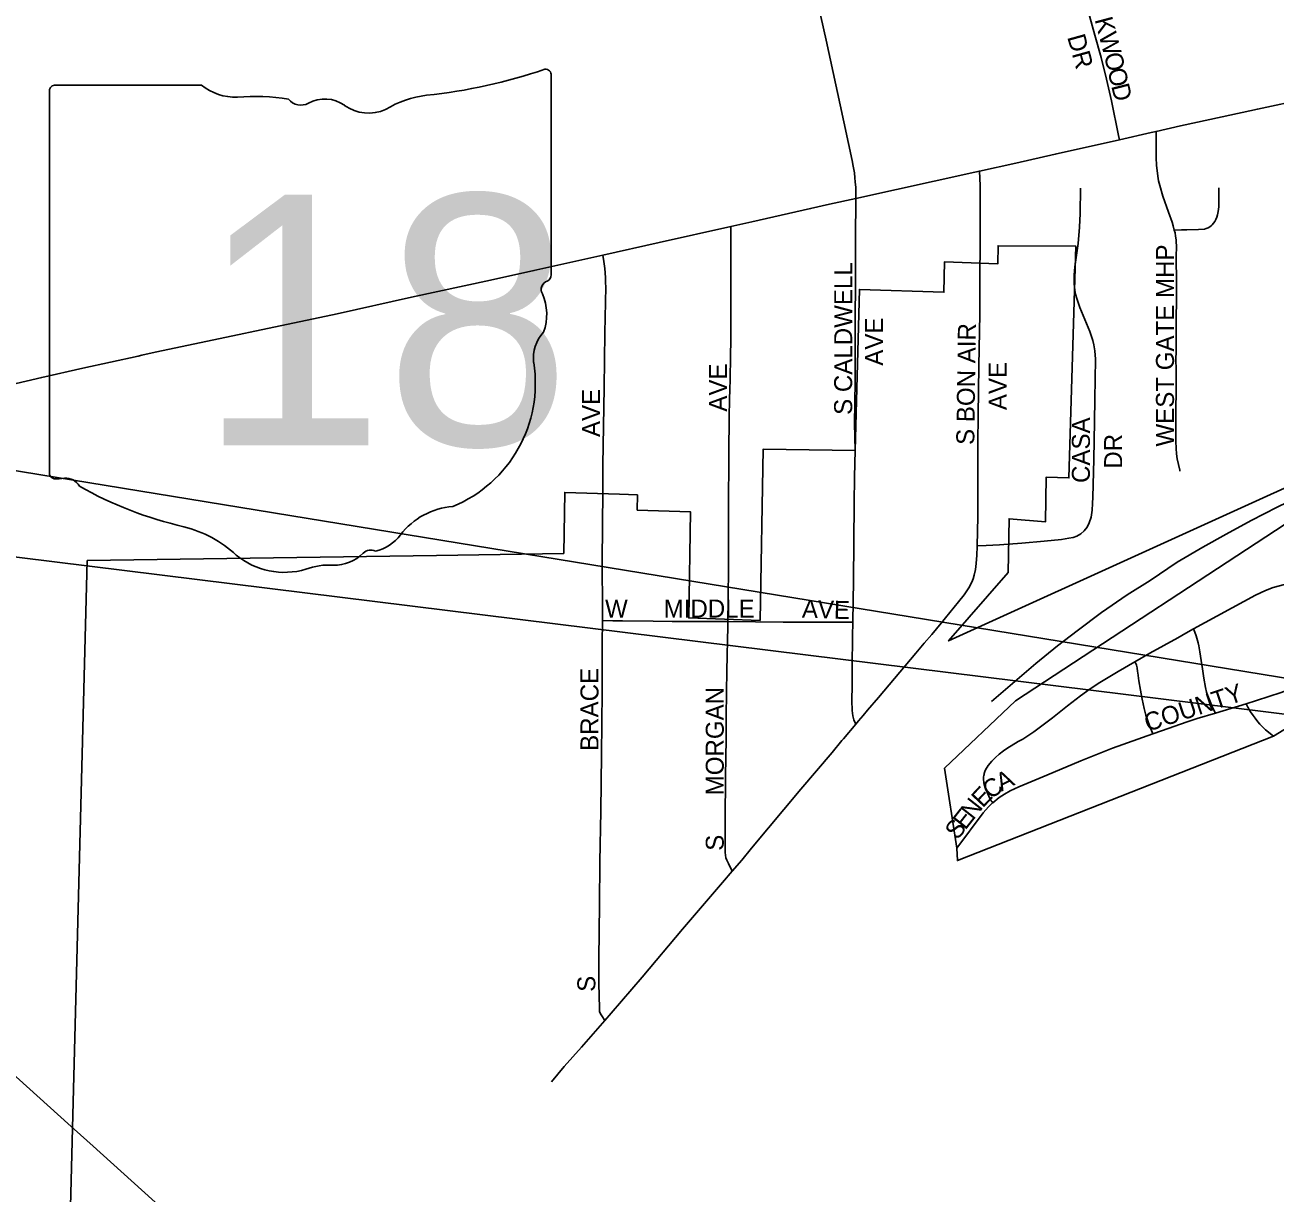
# Model space of a CAD drawing. Extents: x 1772825 to 1773716, y 1138558 to 1139032.
# Drawn here: x 1773312.65 to 1773325.79, y 1138859.28 to 1138871.57 of the extents above; entities that cross this region are included whole.
import ezdxf

# ---------------------------------------------------------------- set-up
doc = ezdxf.new("R2010")
doc.units = 0
for name, color, linetype in [('GM_X_City_Street', 7, 'Continuous'), ('GM_X_City_Street_Text', 7, 'Continuous'), ('GM_X_Corporation', 7, 'Continuous'), ('GM_X_State_Location', 7, 'Continuous'), ('GM_X_State_Route', 7, 'Continuous'), ('GM_X_State_Shield', 7, 'Continuous'), ('GM_X_US_Route', 7, 'Continuous'), ('SH_Text', 7, 'Continuous')]:
    doc.layers.add(name, color=color, linetype=linetype)

msp = doc.modelspace()

# ---------------------------------------------------------------- linework, layer by layer
at = {"layer": 'GM_X_City_Street'}
for points in [[(1773321.381, 1138869.742), (1773321.381, 1138869.856), (1773321.377, 1138869.917), (1773321.373, 1138869.958), (1773321.367, 1138870.011), (1773321.355, 1138870.08), (1773321.344, 1138870.141), (1773321.217, 1138870.725), (1773321.071, 1138871.406), (1773320.902, 1138872.155), (1773320.798, 1138872.596), (1773320.687, 1138873.037), (1773320.576, 1138873.483), (1773320.499, 1138873.801)], [(1773324.154, 1138870.359), (1773324.145, 1138870.405), (1773324.07, 1138870.768), (1773324.017, 1138870.997), (1773323.96, 1138871.222), (1773323.895, 1138871.458), (1773323.771, 1138871.906), (1773323.721, 1138872.064), (1773323.681, 1138872.203), (1773323.67, 1138872.24), (1773323.657, 1138872.288), (1773323.646, 1138872.337), (1773323.633, 1138872.403), (1773323.617, 1138872.489), (1773323.595, 1138872.644), (1773323.527, 1138873.15), (1773323.474, 1138873.534)], [(1773324.73, 1138869.409), (1773324.719, 1138869.452), (1773324.708, 1138869.491), (1773324.668, 1138869.599), (1773324.61, 1138869.767), (1773324.578, 1138869.877), (1773324.565, 1138869.926), (1773324.556, 1138869.977), (1773324.549, 1138870.034), (1773324.544, 1138870.088), (1773324.54, 1138870.173), (1773324.538, 1138870.231), (1773324.538, 1138870.298), (1773324.538, 1138870.38), (1773324.538, 1138870.446)], [(1773322.659, 1138866.09), (1773322.665, 1138866.393), (1773322.666, 1138866.652), (1773322.665, 1138866.764), (1773322.666, 1138866.916), (1773322.666, 1138867.173), (1773322.668, 1138867.459), (1773322.677, 1138867.981), (1773322.685, 1138868.526), (1773322.687, 1138868.874), (1773322.69, 1138869.308), (1773322.688, 1138869.878), (1773322.682, 1138870.029)], [(1773322.659, 1138866.09), (1773322.754, 1138866.094), (1773322.892, 1138866.1), (1773323.127, 1138866.117), (1773323.363, 1138866.137), (1773323.543, 1138866.156), (1773323.62, 1138866.168), (1773323.668, 1138866.177), (1773323.707, 1138866.189), (1773323.746, 1138866.214), (1773323.783, 1138866.247), (1773323.813, 1138866.286), (1773323.836, 1138866.33), (1773323.856, 1138866.389), (1773323.868, 1138866.463), (1773323.872, 1138866.535), (1773323.875, 1138866.599), (1773323.883, 1138866.997), (1773323.89, 1138867.395), (1773323.895, 1138867.631), (1773323.901, 1138868.053), (1773323.895, 1138868.14), (1773323.886, 1138868.201), (1773323.875, 1138868.249), (1773323.842, 1138868.343), (1773323.736, 1138868.595), (1773323.705, 1138868.69), (1773323.693, 1138868.736), (1773323.686, 1138868.774), (1773323.678, 1138868.848), (1773323.676, 1138868.896), (1773323.677, 1138868.935), (1773323.684, 1138869.022), (1773323.718, 1138869.268), (1773323.735, 1138869.441), (1773323.741, 1138869.583), (1773323.745, 1138869.851)], [(1773324.73, 1138869.409), (1773324.806, 1138869.41), (1773324.862, 1138869.411), (1773324.986, 1138869.415), (1773325.048, 1138869.42), (1773325.066, 1138869.424), (1773325.087, 1138869.433), (1773325.103, 1138869.442), (1773325.117, 1138869.453), (1773325.13, 1138869.465), (1773325.142, 1138869.48), (1773325.155, 1138869.499), (1773325.166, 1138869.521), (1773325.176, 1138869.544), (1773325.184, 1138869.568), (1773325.189, 1138869.588), (1773325.194, 1138869.626), (1773325.197, 1138869.657), (1773325.198, 1138869.703), (1773325.197, 1138869.852)], [(1773321.351, 1138865.285), (1773321.357, 1138865.723), (1773321.366, 1138866.535), (1773321.37, 1138866.815), (1773321.374, 1138867.093), (1773321.372, 1138867.236), (1773321.37, 1138867.379), (1773321.372, 1138867.585), (1773321.374, 1138867.828), (1773321.374, 1138867.994), (1773321.375, 1138868.141), (1773321.375, 1138868.327), (1773321.379, 1138868.998), (1773321.379, 1138869.318), (1773321.381, 1138869.742)], [(1773320.038, 1138865.293), (1773320.039, 1138865.523), (1773320.043, 1138865.877), (1773320.044, 1138866.096), (1773320.044, 1138866.386), (1773320.044, 1138866.57), (1773320.043, 1138866.691), (1773320.048, 1138866.84), (1773320.048, 1138867.006), (1773320.048, 1138867.077), (1773320.047, 1138867.199), (1773320.049, 1138867.308), (1773320.051, 1138867.438), (1773320.054, 1138867.634), (1773320.056, 1138867.728), (1773320.06, 1138867.843), (1773320.065, 1138868.08), (1773320.067, 1138868.26), (1773320.069, 1138868.489), (1773320.07, 1138868.956), (1773320.068, 1138869.165), (1773320.068, 1138869.303), (1773320.07, 1138869.446)], [(1773324.788, 1138866.874), (1773324.787, 1138866.886), (1773324.762, 1138867.005), (1773324.755, 1138867.057), (1773324.75, 1138867.114), (1773324.746, 1138867.19), (1773324.745, 1138867.271), (1773324.745, 1138867.367), (1773324.747, 1138867.538), (1773324.75, 1138867.7), (1773324.75, 1138867.951), (1773324.748, 1138868.04), (1773324.749, 1138868.143), (1773324.749, 1138868.229), (1773324.751, 1138868.306), (1773324.751, 1138868.399), (1773324.751, 1138868.535), (1773324.752, 1138868.615), (1773324.752, 1138868.725), (1773324.752, 1138868.837), (1773324.75, 1138869.147), (1773324.752, 1138869.22), (1773324.749, 1138869.307), (1773324.744, 1138869.346), (1773324.738, 1138869.38), (1773324.73, 1138869.409)], [(1773318.718, 1138865.303), (1773318.719, 1138865.413), (1773318.717, 1138865.925), (1773318.723, 1138866.671), (1773318.724, 1138866.937), (1773318.735, 1138867.754), (1773318.744, 1138868.329), (1773318.753, 1138868.811), (1773318.752, 1138868.853), (1773318.751, 1138868.908), (1773318.748, 1138868.96), (1773318.744, 1138869.004), (1773318.733, 1138869.078), (1773318.721, 1138869.145)], [(1773322.808, 1138864.453), (1773323.274, 1138864.852), (1773323.503, 1138865.036), (1773323.708, 1138865.195), (1773323.966, 1138865.388), (1773324.235, 1138865.573), (1773324.477, 1138865.725), (1773324.761, 1138865.917), (1773325.029, 1138866.076), (1773325.276, 1138866.213), (1773325.538, 1138866.355), (1773325.81, 1138866.497), (1773326.029, 1138866.602)], [(1773321.381, 1138864.214), (1773321.41, 1138864.249), (1773321.458, 1138864.305), (1773321.506, 1138864.362), (1773321.62, 1138864.495), (1773322.014, 1138864.961), (1773322.102, 1138865.066), (1773322.18, 1138865.158), (1773322.279, 1138865.277), (1773322.463, 1138865.5), (1773322.52, 1138865.574), (1773322.571, 1138865.649), (1773322.602, 1138865.708), (1773322.615, 1138865.741), (1773322.628, 1138865.78), (1773322.641, 1138865.84), (1773322.648, 1138865.903), (1773322.654, 1138865.99), (1773322.659, 1138866.083), (1773322.659, 1138866.09)], [(1773324.932, 1138865.215), (1773325.585, 1138865.572), (1773325.69, 1138865.621), (1773325.77, 1138865.651), (1773325.836, 1138865.67), (1773325.875, 1138865.679), (1773325.926, 1138865.687), (1773325.958, 1138865.69), (1773326.086, 1138865.696), (1773326.113, 1138865.699), (1773326.163, 1138865.705), (1773326.186, 1138865.71), (1773326.191, 1138865.711)], [(1773318.743, 1138861.098), (1773318.711, 1138861.146), (1773318.698, 1138861.17), (1773318.689, 1138861.194), (1773318.686, 1138861.227), (1773318.682, 1138861.487), (1773318.682, 1138861.748), (1773318.687, 1138862.319), (1773318.69, 1138862.765), (1773318.7, 1138863.3), (1773318.71, 1138863.896), (1773318.715, 1138864.555), (1773318.717, 1138865.06), (1773318.718, 1138865.303)], [(1773318.718, 1138865.303), (1773318.827, 1138865.301), (1773318.929, 1138865.299), (1773319.252, 1138865.296), (1773319.45, 1138865.295), (1773320.034, 1138865.293), (1773320.038, 1138865.293)], [(1773320.081, 1138862.667), (1773320.042, 1138862.75), (1773320.026, 1138862.784), (1773320.017, 1138862.808), (1773320.012, 1138862.838), (1773320.01, 1138862.863), (1773320.008, 1138862.898), (1773320.008, 1138862.963), (1773320.008, 1138863.055), (1773320.008, 1138863.165), (1773320.01, 1138863.315), (1773320.011, 1138863.55), (1773320.013, 1138863.694), (1773320.015, 1138863.833), (1773320.018, 1138864.088), (1773320.02, 1138864.294), (1773320.022, 1138864.547), (1773320.027, 1138864.777), (1773320.03, 1138864.929), (1773320.034, 1138865.104), (1773320.036, 1138865.228), (1773320.038, 1138865.293)], [(1773320.038, 1138865.293), (1773320.618, 1138865.288), (1773320.966, 1138865.288), (1773321.239, 1138865.285), (1773321.351, 1138865.285)], [(1773321.381, 1138864.214), (1773321.361, 1138864.261), (1773321.352, 1138864.3), (1773321.345, 1138864.357), (1773321.341, 1138864.463), (1773321.343, 1138864.62), (1773321.345, 1138864.816), (1773321.349, 1138865.139), (1773321.351, 1138865.285)], [(1773324.317, 1138864.87), (1773324.474, 1138864.96), (1773324.767, 1138865.123), (1773324.853, 1138865.171), (1773324.932, 1138865.215)], [(1773325.162, 1138864.331), (1773325.147, 1138864.362), (1773325.121, 1138864.418), (1773325.099, 1138864.469), (1773325.082, 1138864.512), (1773325.069, 1138864.55), (1773325.057, 1138864.601), (1773325.039, 1138864.699), (1773325.027, 1138864.797), (1773325.013, 1138864.883), (1773325, 1138864.973), (1773324.987, 1138865.038), (1773324.98, 1138865.068), (1773324.959, 1138865.144), (1773324.957, 1138865.154), (1773324.951, 1138865.172), (1773324.947, 1138865.183), (1773324.939, 1138865.199), (1773324.932, 1138865.215)], [(1773322.821, 1138863.387), (1773322.811, 1138863.401), (1773322.806, 1138863.409), (1773322.801, 1138863.416), (1773322.795, 1138863.427), (1773322.78, 1138863.456), (1773322.752, 1138863.521), (1773322.732, 1138863.578), (1773322.729, 1138863.592), (1773322.727, 1138863.61), (1773322.726, 1138863.624), (1773322.726, 1138863.648), (1773322.726, 1138863.66), (1773322.728, 1138863.675), (1773322.73, 1138863.684), (1773322.731, 1138863.694), (1773322.734, 1138863.705), (1773322.738, 1138863.716), (1773322.742, 1138863.726), (1773322.744, 1138863.732), (1773322.75, 1138863.741), (1773322.762, 1138863.762), (1773322.775, 1138863.779), (1773322.813, 1138863.826), (1773322.85, 1138863.865), (1773322.888, 1138863.899), (1773322.936, 1138863.935), (1773322.969, 1138863.957), (1773323.09, 1138864.031), (1773323.139, 1138864.057), (1773323.18, 1138864.084), (1773323.252, 1138864.132), (1773323.451, 1138864.281), (1773323.606, 1138864.405), (1773323.743, 1138864.512), (1773323.845, 1138864.584), (1773323.949, 1138864.652), (1773324.14, 1138864.767), (1773324.317, 1138864.87)], [(1773324.503, 1138864.111), (1773324.473, 1138864.191), (1773324.43, 1138864.309), (1773324.412, 1138864.38), (1773324.392, 1138864.476), (1773324.375, 1138864.572), (1773324.358, 1138864.669), (1773324.348, 1138864.752), (1773324.345, 1138864.769), (1773324.339, 1138864.805), (1773324.335, 1138864.822), (1773324.332, 1138864.836), (1773324.329, 1138864.845), (1773324.326, 1138864.852), (1773324.323, 1138864.859), (1773324.317, 1138864.87)], [(1773325.487, 1138864.429), (1773325.593, 1138864.462), (1773325.853, 1138864.546), (1773325.996, 1138864.598)], [(1773325.162, 1138864.331), (1773325.487, 1138864.429)], [(1773325.773, 1138864.087), (1773325.754, 1138864.101), (1773325.69, 1138864.156), (1773325.667, 1138864.177), (1773325.631, 1138864.214), (1773325.609, 1138864.239), (1773325.58, 1138864.276), (1773325.558, 1138864.305), (1773325.532, 1138864.342), (1773325.516, 1138864.369), (1773325.504, 1138864.394), (1773325.487, 1138864.429)], [(1773324.503, 1138864.111), (1773324.594, 1138864.143), (1773324.864, 1138864.238), (1773324.972, 1138864.274), (1773325.162, 1138864.331)], [(1773321.252, 1138864.061), (1773321.381, 1138864.214)], [(1773322.821, 1138863.387), (1773322.889, 1138863.442), (1773322.944, 1138863.479), (1773323.005, 1138863.512), (1773323.096, 1138863.556), (1773323.391, 1138863.678), (1773323.746, 1138863.829), (1773324.082, 1138863.961), (1773324.503, 1138864.111)], [(1773320.081, 1138862.667), (1773320.183, 1138862.785), (1773320.287, 1138862.909), (1773320.804, 1138863.529), (1773321.133, 1138863.917), (1773321.236, 1138864.041), (1773321.252, 1138864.061)], [(1773322.444, 1138862.909), (1773322.72, 1138863.28), (1773322.776, 1138863.345), (1773322.82, 1138863.387), (1773322.821, 1138863.387)], [(1773318.743, 1138861.098), (1773318.811, 1138861.176), (1773319.136, 1138861.554), (1773319.561, 1138862.058), (1773319.98, 1138862.55), (1773320.081, 1138862.667)], [(1773318.183, 1138860.453), (1773318.317, 1138860.613), (1773318.499, 1138860.819), (1773318.743, 1138861.098)]]:
    msp.add_lwpolyline(points, dxfattribs=at)
at = {"layer": 'GM_X_Corporation'}
for points in [[(1773326.928, 1138867.169), (1773322.358, 1138865.089), (1773322.984, 1138865.81), (1773322.994, 1138866.374), (1773323.375, 1138866.341), (1773323.383, 1138866.811), (1773323.622, 1138866.803), (1773323.694, 1138869.241), (1773322.877, 1138869.244), (1773322.874, 1138869.054), (1773322.313, 1138869.074), (1773322.308, 1138868.755), (1773321.42, 1138868.786), (1773321.374, 1138867.093), (1773320.407, 1138867.105), (1773320.376, 1138865.305), (1773319.626, 1138865.331), (1773319.645, 1138866.446), (1773319.085, 1138866.465), (1773319.087, 1138866.624), (1773318.898, 1138866.631), (1773318.322, 1138866.651), (1773318.311, 1138866.01), (1773316.974, 1138865.986), (1773313.302, 1138865.934), (1773313.154, 1138860.239), (1773313.083, 1138857.494)], [(1773326.081, 1138864.277), (1773325.773, 1138864.088), (1773322.45, 1138862.779), (1773322.444, 1138862.909), (1773322.315, 1138863.753), (1773323.06, 1138864.458), (1773326.099, 1138866.451)]]:
    msp.add_lwpolyline(points, dxfattribs=at)
at = {"layer": 'GM_X_State_Route'}
for points in [[(1773314.033, 1138868.128), (1773315.93, 1138868.53), (1773316.711, 1138868.702), (1773317.542, 1138868.884), (1773317.998, 1138868.984), (1773318.721, 1138869.145), (1773319.316, 1138869.278), (1773320.07, 1138869.446), (1773320.29, 1138869.497), (1773320.906, 1138869.635), (1773321.105, 1138869.68), (1773321.381, 1138869.742), (1773322.634, 1138870.018), (1773322.682, 1138870.029), (1773323.066, 1138870.114), (1773323.478, 1138870.206), (1773324.154, 1138870.359), (1773324.486, 1138870.434), (1773324.538, 1138870.446), (1773324.796, 1138870.504), (1773325.232, 1138870.599), (1773325.604, 1138870.682), (1773326.126, 1138870.793)], [(1773306.619, 1138866.528), (1773306.862, 1138866.579), (1773307.235, 1138866.657), (1773308.272, 1138866.878), (1773309.148, 1138867.06), (1773310.396, 1138867.319), (1773311.065, 1138867.46), (1773311.081, 1138867.464), (1773311.529, 1138867.56), (1773312.269, 1138867.729), (1773312.825, 1138867.859), (1773313.255, 1138867.957), (1773313.838, 1138868.085)], [(1773313.838, 1138868.085), (1773313.877, 1138868.094), (1773314.016, 1138868.124), (1773314.033, 1138868.128)]]:
    msp.add_lwpolyline(points, dxfattribs=at)
at = {"layer": 'GM_X_State_Shield'}
for p, q in [((1773318.179, 1138868.939), (1773318.179, 1138871.033)), ((1773312.906, 1138870.865), (1773312.906, 1138866.862)), ((1773314.502, 1138870.934), (1773312.958, 1138870.934)), ((1773318.179, 1138868.94), (1773318.179, 1138868.939))]:
    msp.add_line(p, q, dxfattribs=at)
for centre, radius, start, end in [((1773316.301, 1138876.39), 5.592, 275.8445, 288.9065), ((1773318.121, 1138871.042), 0.0587, 351.8621, 97.738), ((1773312.966, 1138870.873), 0.0611, 98.1301, 188.1301), ((1773314.87, 1138871.398), 0.593, 231.6195, 271.1119), ((1773315.066, 1138868.687), 2.127, 80.4867, 94.9883), ((1773317.014, 1138869.711), 1.125, 97.3462, 120.7689), ((1773315.549, 1138870.894), 0.171, 219.7921, 297.1024), ((1773315.8, 1138870.432), 0.355, 54.4667, 119.1411), ((1773316.259, 1138871.066), 0.428, 233.8562, 294.8282), ((1773318.166, 1138868.786), 0.0909, 107.944, 210.337), ((1773318.116, 1138868.931), 0.0628, 289.6038, 7.7341), ((1773317.588, 1138868.521), 0.545, 340.033, 23.6496), ((1773318.389, 1138868.063), 0.397, 136.8065, 186.9296), ((1773316.614, 1138867.797), 1.399, 292.3089, 8.9858), ((1773312.967, 1138866.854), 0.0616, 171.9584, 258.3066), ((1773312.976, 1138867.263), 0.47, 267.339, 280.6039), ((1773313.072, 1138866.632), 0.17, 29.7484, 93.2717), ((1773315.213, 1138870.228), 4.038, 240.4129, 257.1985), ((1773317.204, 1138865.739), 0.766, 94.4031, 142.5768), ((1773314.01, 1138865.064), 1.264, 47.1842, 75.836), ((1773316.233, 1138866.475), 0.452, 282.8732, 323.2771), ((1773315.376, 1138866.612), 0.802, 230.7004, 286.2918), ((1773315.898, 1138866.312), 0.427, 268.777, 315.5493), ((1773316.284, 1138865.924), 0.12, 65.7517, 132.6484), ((1773315.839, 1138865.228), 0.659, 85.6951, 111.2099)]:
    msp.add_arc(centre, radius, start, end, dxfattribs=at)
at = {"layer": 'GM_X_US_Route'}
for points in [[(1773308.161, 1138864.483), (1773308.45, 1138864.224), (1773308.932, 1138863.793), (1773309.703, 1138863.089), (1773310.608, 1138862.273), (1773311.673, 1138861.301), (1773312.08, 1138860.935), (1773313.099, 1138860.016)], [(1773313.099, 1138860.016), (1773313.363, 1138859.777), (1773313.983, 1138859.22), (1773314.37, 1138858.87), (1773314.792, 1138858.484), (1773315.189, 1138858.126), (1773315.556, 1138857.791), (1773316.109, 1138857.295)]]:
    msp.add_lwpolyline(points, dxfattribs=at)
at = {"layer": 'SH_Text'}
msp.add_lwpolyline([(1773210.29, 1138883.587), (1773335.511, 1138863.126), (1773210.29, 1138878.641)], close=True, dxfattribs=at)

# ---------------------------------------------------------------- texts
at = {"layer": 'GM_X_City_Street_Text'}
for s, height, rotation, p in [('K', 0.189, 284.8595, (1773323.891, 1138871.623)), ('DR', 0.1894, 285.526, (1773323.603, 1138871.44)), ('W', 0.189, 284.7051, (1773323.934, 1138871.462)), ('O', 0.189, 283.1667, (1773323.989, 1138871.254)), ('O', 0.189, 282.9176, (1773324.027, 1138871.092)), ('D', 0.189, 284.2116, (1773324.065, 1138870.925)), ('WEST GATE MHP', 0.18939, 90, (1773324.727, 1138867.133)), ('S CALDWELL', 0.1894, 90, (1773321.344, 1138867.466)), ('AVE', 0.1894, 90, (1773321.669, 1138867.983)), ('S BON AIR', 0.1894, 89.1714, (1773322.627, 1138867.149)), ('AVE', 0.1894, 90, (1773320.027, 1138867.5)), ('AVE', 0.1894, 90, (1773322.969, 1138867.516)), ('AVE', 0.1894, 90, (1773318.694, 1138867.233)), ('CASA', 0.1894, 90, (1773323.843, 1138866.75)), ('DR', 0.1894, 90, (1773324.182, 1138866.9)), ('W', 0.189, 0, (1773318.746, 1138865.335)), ('MIDDLE', 0.1894, 0, (1773319.362, 1138865.335)), ('A', 0.189, 357.836, (1773320.814, 1138865.335)), ('V', 0.189, 357.8424, (1773320.98, 1138865.329)), ('E', 0.189, 358.3866, (1773321.149, 1138865.323)), ('BRACE', 0.1894, 90, (1773318.677, 1138863.933)), ('COUNTY', 0.1894, 18.1764, (1773324.451, 1138864.133)), ('MORGAN', 0.1894, 90, (1773319.994, 1138863.466)), ('A', 0.189, 26.5064, (1773322.913, 1138863.503)), ('C', 0.189, 36.9719, (1773322.801, 1138863.417)), ('E', 0.189, 46.8165, (1773322.716, 1138863.326)), ('E', 0.189, 51.8855, (1773322.533, 1138863.093)), ('N', 0.189, 51.8624, (1773322.616, 1138863.198)), ('S', 0.189, 51.8735, (1773322.451, 1138862.988)), ('S', 0.189, 90, (1773319.994, 1138862.883)), ('S', 0.189, 90, (1773318.644, 1138861.4))]:
    msp.add_text(s, height=height, rotation=rotation, dxfattribs=at).set_placement(p)
at = {"layer": 'GM_X_State_Location'}
for s in ['s', 'r']:
    msp.add_text(s, height=0.00379, dxfattribs=at).set_placement((1773315.483, 1138868.598))
msp.add_text('18', height=0.00379, rotation=0, dxfattribs=at).set_placement((1773314.529, 1138868.322))
at = {"layer": 'GM_X_State_Shield'}
msp.add_text('18', height=2.6367, dxfattribs=at).set_placement((1773314.468, 1138867.145))

doc.saveas('drawing.dxf')
